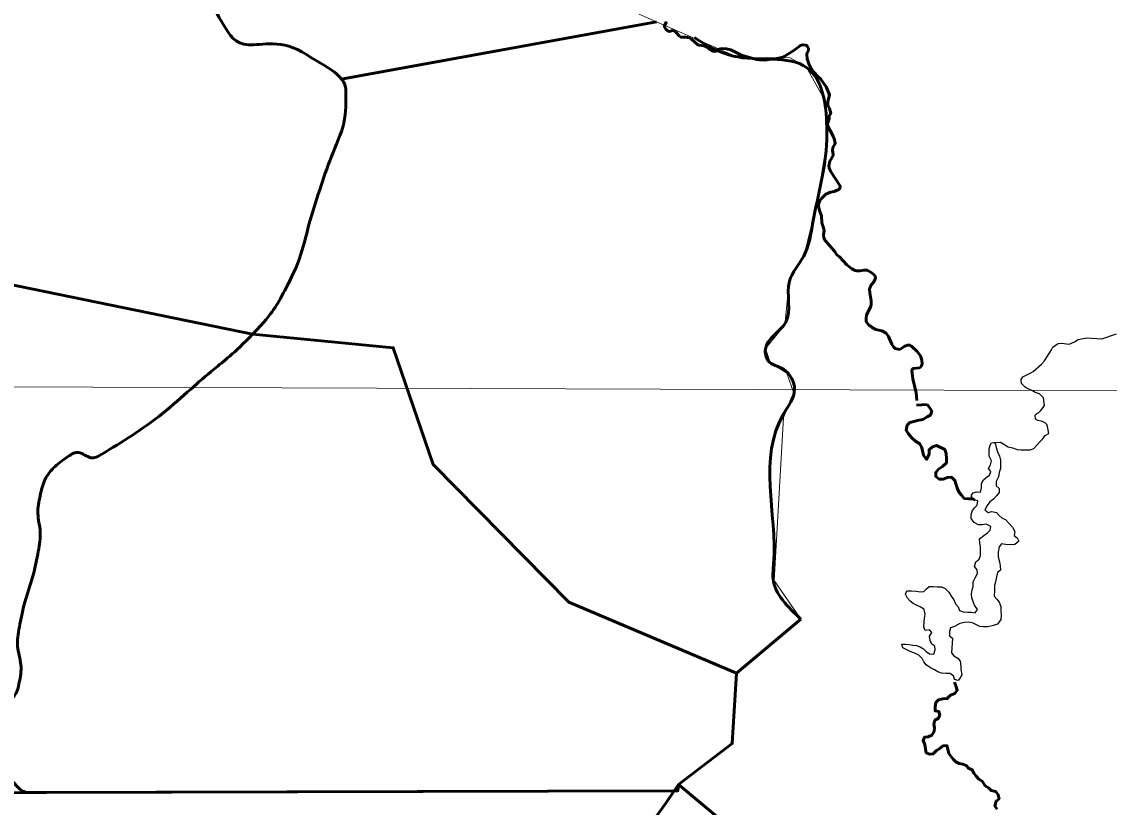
# Model space of a CAD drawing. Extents: x -1643653 to 4543381, y 1624270 to 13878484.
# Drawn here: x 816547 to 818046, y 9015601 to 9016683 of the extents above; entities that cross this region are included whole.
import ezdxf

# ---------------------------------------------------------------- set-up
doc = ezdxf.new("R2010")
doc.units = 0
doc.header["$LTSCALE"] = 200
doc.layers.add('60', color=7, linetype='Continuous', lineweight=13)

msp = doc.modelspace()

# ---------------------------------------------------------------- linework, layer by layer
at = {"layer": '60', "lineweight": 53}
for p, q in [((816987, 9016604.2), (817422.1, 9016683.3)), ((816987.8, 9016604.4), (817422.1, 9016683.3)), ((816865.3, 9016252.9), (815942.2, 9016441.8)), ((815942.2, 9016441.8), (816865.3, 9016252.9)), ((817780, 9016155.3), (817795.1, 9016155.8)), ((817795.1, 9016155.8), (817780, 9016155.3)), ((817621, 9015860.2), (817532.2, 9015785.7))]:
    msp.add_line(p, q, dxfattribs=at)
at = {"layer": '60'}
msp.add_line((798190.5, 9016246.4), (834959.1, 9016114), dxfattribs=at)
msp.add_lwpolyline([(817327.8, 9016725.8), (817422.1, 9016683.3), (817538, 9016632.9), (817574.6, 9016634), (817605.9, 9016633.6), (817628.1, 9016621.1), (817655, 9016573.4), (817655.2, 9016509.7), (817643.5, 9016435.5), (817625.8, 9016363.5), (817604.7, 9016325.2), (817598.7, 9016265.7), (817572.2, 9016233.1), (817578.7, 9016213.8), (817601.3, 9016199), (817611.3, 9016171.7), (817596.8, 9016138.3), (817584.2, 9015913.5), (817621, 9015860.2), (817532.2, 9015785.7), (817526.3, 9015688.8), (817452.2, 9015632.3), (817513.9, 9015581.1)], dxfattribs=at)
msp.add_lwpolyline([(817327.8, 9016725.8), (817422.1, 9016683.3), (817538, 9016632.9), (817574.6, 9016634), (817605.9, 9016633.6), (817628.1, 9016621.1), (817655, 9016573.4), (817655.2, 9016509.7), (817643.5, 9016435.5), (817625.8, 9016363.5), (817604.7, 9016325.2), (817598.7, 9016265.7), (817572.2, 9016233.1), (817578.7, 9016213.8), (817601.3, 9016199), (817611.3, 9016171.7), (817596.8, 9016138.3), (817584.2, 9015913.5), (817621, 9015860.2), (817532.2, 9015785.7), (817526.3, 9015688.8), (817452.2, 9015632.3), (817513.9, 9015581.1)], dxfattribs=at)
at = {"layer": '60', "lineweight": 53}
for points in [[(817435.5, 9016683.5), (817432.9, 9016678.2), (817432.5, 9016676.9), (817434.7, 9016673.3), (817438.1, 9016670.5), (817439.6, 9016670.2), (817441.4, 9016670.3), (817443.4, 9016671.2), (817445.8, 9016671.1), (817449.2, 9016668.8), (817453.3, 9016664), (817455.5, 9016662.2), (817461.9, 9016662.3), (817467.4, 9016661.5), (817469.1, 9016660.6)], [(817469.1, 9016660.6), (817469.6, 9016659.7), (817478.9, 9016651.5), (817480.8, 9016651), (817486.7, 9016650.4), (817491.5, 9016648.6), (817495.1, 9016645.6), (817500.8, 9016642.6), (817503.4, 9016642.8), (817507.7, 9016645.3), (817509.4, 9016646), (817513.4, 9016646.6), (817518.5, 9016646.3), (817524.4, 9016644.7), (817539, 9016637.5), (817559.8, 9016631.4), (817563.8, 9016630.8), (817570.8, 9016630.7), (817587.3, 9016632.8), (817592.1, 9016633.7), (817596.8, 9016635.1), (817611.2, 9016643.7), (817620.3, 9016650.8), (817623.3, 9016651.6), (817628.3, 9016651.1), (817629.6, 9016650), (817631.4, 9016646.5), (817631.3, 9016643.7), (817629.4, 9016640.4), (817629.1, 9016638.9), (817629.6, 9016632.5), (817631.6, 9016625.5), (817634.6, 9016619.9), (817638.8, 9016613.8), (817644.1, 9016607.9), (817648.3, 9016604.3), (817655.5, 9016593.9)], [(817655.5, 9016593.9), (817656, 9016593), (817660.5, 9016582.8), (817658.2, 9016573.1), (817657.9, 9016568.8), (817658.4, 9016567), (817660.2, 9016563.9), (817662, 9016557.3), (817661.8, 9016556.5), (817660, 9016553.9), (817659.6, 9016549.8), (817657, 9016541.2), (817665.4, 9016525.9), (817667.3, 9016520.8), (817668.2, 9016516.1), (817667.8, 9016514.8), (817664.7, 9016510), (817664.6, 9016505.9), (817665.4, 9016500.8), (817665.2, 9016499.1), (817660.9, 9016491.1), (817659.4, 9016484.8), (817660, 9016482), (817661.7, 9016477.7), (817674.3, 9016458), (817674.8, 9016456.6), (817674.4, 9016453.2), (817673.2, 9016452.2), (817666.8, 9016449.5), (817661.8, 9016448.5), (817655.4, 9016445.9), (817649.6, 9016440.3), (817647, 9016436.7), (817645.3, 9016432.2), (817645, 9016428.7), (817646.9, 9016422.1), (817649.4, 9016416.2), (817649.8, 9016406.4), (817651.7, 9016400.9), (817652.8, 9016396.2), (817652.2, 9016390), (817652.6, 9016385.8), (817654.4, 9016382.2), (817656.9, 9016378.8), (817667, 9016367.5), (817670.4, 9016362.1), (817673.9, 9016359.3), (817684.2, 9016348.3), (817691.2, 9016343.1), (817695.5, 9016340.8), (817698.2, 9016340), (817702.3, 9016340.3), (817708.1, 9016341.3), (817712.1, 9016341.2), (817717.8, 9016338.1), (817721.8, 9016334.5), (817723.1, 9016332.8), (817723.6, 9016330.5), (817723.1, 9016328.5), (817721.5, 9016325.2), (817717.4, 9016319.9), (817715.5, 9016315), (817715.7, 9016309.9), (817717.5, 9016298.7), (817717.8, 9016293.2)], [(817717.8, 9016293.2), (817716.9, 9016290), (817711.5, 9016279.5), (817710.7, 9016274.8), (817710.8, 9016271.2), (817711.4, 9016269.3), (817714.9, 9016265), (817716.3, 9016264.3), (817719, 9016261.9), (817724.2, 9016259.2), (817732.4, 9016257.6), (817738.6, 9016254.2), (817741.6, 9016249.5), (817746, 9016239.2), (817748.4, 9016235.4), (817750.7, 9016233), (817754.7, 9016232.1), (817757.3, 9016232)], [(816865.3, 9016252.9), (817059.1, 9016234.1), (817114.2, 9016073.3), (817301.3, 9015883.8), (817532.2, 9015785.7)], [(817532.2, 9015785.7), (817301.3, 9015883.8), (817114.2, 9016073.3), (817059.1, 9016234.1), (816865.3, 9016252.9)], [(817757.3, 9016232), (817764.1, 9016236.6), (817764.1, 9016236.6), (817768.2, 9016238), (817770.8, 9016238), (817773.2, 9016236.3), (817781.2, 9016228.9), (817785.9, 9016222.9), (817787.7, 9016217.2), (817788, 9016212.1), (817787.2, 9016209.5), (817785.8, 9016207.6), (817784.3, 9016206.7), (817775.7, 9016205.8), (817774.6, 9016204.7), (817773.9, 9016202.7), (817774.9, 9016191.4), (817779.5, 9016172.1), (817780.3, 9016167), (817780.6, 9016161.5)], [(817860.4, 9016024.2), (817857.7, 9016026), (817852.6, 9016026), (817846, 9016026.5), (817842.5, 9016030.6), (817838.9, 9016034.7), (817836.9, 9016039.8), (817835, 9016045.5), (817833, 9016051.1), (817828.4, 9016055.7), (817822.8, 9016055.2), (817816.7, 9016053.2), (817811.6, 9016053.2), (817806.6, 9016056.8), (817806.6, 9016062.4), (817810.7, 9016067), (817815.8, 9016070.5), (817821.4, 9016075.6), (817821.5, 9016081.7), (817821, 9016088.3), (817819, 9016093.9), (817807.9, 9016099.6), (817802.2, 9016097.6), (817797.6, 9016093.6), (817797.6, 9016087.5), (817794, 9016080.3), (817790, 9016086), (817788.5, 9016092.6), (817787, 9016097.7), (817784.5, 9016102.3), (817779.4, 9016104.9), (817773.8, 9016110), (817768.8, 9016116.2), (817765.8, 9016120.8), (817767.4, 9016127.4), (817771, 9016131.4), (817776.6, 9016132.4), (817781.7, 9016133.9), (817788.8, 9016135.4), (817794.9, 9016138.9), (817799.5, 9016141.4), (817801.1, 9016147), (817798.1, 9016152.1), (817795.1, 9016155.8)], [(817532.2, 9015785.7), (817526.3, 9015688.8), (817452.2, 9015632.3), (817451.3, 9015623.7), (816553.1, 9015621.2)], [(817832.7, 9015773.2), (817834.4, 9015768.5), (817836.4, 9015762.4), (817832.8, 9015757.8), (817827.2, 9015755.3), (817822.6, 9015750.7), (817816.5, 9015750.3), (817810.4, 9015748.8), (817806.8, 9015745.2), (817805.8, 9015739.6), (817805.7, 9015734), (817810.8, 9015733), (817812.3, 9015727.9), (817810.2, 9015723.3), (817805.6, 9015720.8), (817804.1, 9015715.7), (817805.1, 9015710.6), (817804.5, 9015705.5), (817801.4, 9015700.4), (817796.3, 9015697.9), (817791.2, 9015697.5), (817789.2, 9015692.9), (817791.7, 9015687.3), (817792.7, 9015681.7), (817793.6, 9015676), (817798.2, 9015674), (817803.3, 9015674.5), (817807.9, 9015679), (817812.5, 9015682), (817816.6, 9015685.6), (817822.2, 9015686), (817823.2, 9015680.9), (817824.7, 9015675.3), (817827.7, 9015671.2), (817830.7, 9015667.1), (817834.2, 9015663.6), (817838.8, 9015661.5), (817843.9, 9015660.4), (817848.4, 9015658.4), (817852, 9015654.8), (817857, 9015652.7), (817859.1, 9015648.1), (817862.6, 9015644), (817866.1, 9015639.9), (817870.7, 9015636.8), (817874.7, 9015630.7), (817879.2, 9015627.6), (817883.3, 9015624), (817889.4, 9015622.5), (817892.9, 9015618.3), (817893.9, 9015612.7), (817889.8, 9015609.2), (817888.2, 9015602.6), (817891.3, 9015598.5)], [(817419.8, 9015585.5), (817434.8, 9015606.8), (817446.3, 9015623.7), (816061.8, 9015619.8)], [(817419.8, 9015585.5), (817434.8, 9015606.8), (817452.2, 9015632.3), (817513.9, 9015581.1)]]:
    msp.add_lwpolyline(points, dxfattribs=at)
at = {"layer": '60', "lineweight": 25}
for points in [[(817435.5, 9016683.5), (817432.9, 9016678.2), (817432.5, 9016676.9), (817434.7, 9016673.3), (817438.1, 9016670.5), (817439.6, 9016670.2), (817441.4, 9016670.3), (817443.4, 9016671.2), (817445.8, 9016671.1), (817449.2, 9016668.8), (817453.3, 9016664), (817455.5, 9016662.2), (817461.9, 9016662.3), (817467.4, 9016661.5), (817469.1, 9016660.6)], [(817469.1, 9016660.6), (817469.6, 9016659.7), (817478.9, 9016651.5), (817480.8, 9016651), (817486.7, 9016650.4), (817491.5, 9016648.6), (817495.1, 9016645.6), (817500.8, 9016642.6), (817503.4, 9016642.8), (817507.7, 9016645.3), (817509.4, 9016646), (817513.4, 9016646.6), (817518.5, 9016646.3), (817524.4, 9016644.7), (817539, 9016637.5), (817559.8, 9016631.4), (817563.8, 9016630.8), (817570.8, 9016630.7), (817587.3, 9016632.8), (817592.1, 9016633.7), (817596.8, 9016635.1), (817611.2, 9016643.7), (817620.3, 9016650.8), (817623.3, 9016651.6), (817628.3, 9016651.1), (817629.6, 9016650), (817631.4, 9016646.5), (817631.3, 9016643.7), (817629.4, 9016640.4), (817629.1, 9016638.9), (817629.6, 9016632.5), (817631.6, 9016625.5), (817634.6, 9016619.9), (817638.8, 9016613.8), (817644.1, 9016607.9), (817648.3, 9016604.3), (817655.5, 9016593.9)], [(817655.5, 9016593.9), (817656, 9016593), (817660.5, 9016582.8), (817658.2, 9016573.1), (817657.9, 9016568.8), (817658.4, 9016567), (817660.2, 9016563.9), (817662, 9016557.3), (817661.8, 9016556.5), (817660, 9016553.9), (817659.6, 9016549.8), (817657, 9016541.2), (817665.4, 9016525.9), (817667.3, 9016520.8), (817668.2, 9016516.1), (817667.8, 9016514.8), (817664.7, 9016510), (817664.6, 9016505.9), (817665.4, 9016500.8), (817665.2, 9016499.1), (817660.9, 9016491.1), (817659.4, 9016484.8), (817660, 9016482), (817661.7, 9016477.7), (817674.3, 9016458), (817674.8, 9016456.6), (817674.4, 9016453.2), (817673.2, 9016452.2), (817666.8, 9016449.5), (817661.8, 9016448.5), (817655.4, 9016445.9), (817649.6, 9016440.3), (817647, 9016436.7), (817645.3, 9016432.2), (817645, 9016428.7), (817646.9, 9016422.1), (817649.4, 9016416.2), (817649.8, 9016406.4), (817651.7, 9016400.9), (817652.8, 9016396.2), (817652.2, 9016390), (817652.6, 9016385.8), (817654.4, 9016382.2), (817656.9, 9016378.8), (817667, 9016367.5), (817670.4, 9016362.1), (817673.9, 9016359.3), (817684.2, 9016348.3), (817691.2, 9016343.1), (817695.5, 9016340.8), (817698.2, 9016340), (817702.3, 9016340.3), (817708.1, 9016341.3), (817712.1, 9016341.2), (817717.8, 9016338.1), (817721.8, 9016334.5), (817723.1, 9016332.8), (817723.6, 9016330.5), (817723.1, 9016328.5), (817721.5, 9016325.2), (817717.4, 9016319.9), (817715.5, 9016315), (817715.7, 9016309.9), (817717.5, 9016298.7), (817717.8, 9016293.2)], [(817717.8, 9016293.2), (817716.9, 9016290), (817711.5, 9016279.5), (817710.7, 9016274.8), (817710.8, 9016271.2), (817711.4, 9016269.3), (817714.9, 9016265), (817716.3, 9016264.3), (817719, 9016261.9), (817724.2, 9016259.2), (817732.4, 9016257.6), (817738.6, 9016254.2), (817741.6, 9016249.5), (817746, 9016239.2), (817748.4, 9016235.4), (817750.7, 9016233), (817754.7, 9016232.1), (817757.3, 9016232)], [(817924.4, 9016189.2), (817924.6, 9016190.4), (817926.8, 9016194.1), (817937.8, 9016199.6), (817941, 9016201.7), (817952.5, 9016211.8), (817956.6, 9016216.4), (817960, 9016221.1), (817966.4, 9016231.3), (817967.9, 9016235), (817971.5, 9016237.3), (817974.5, 9016239.8), (817975.8, 9016240.2), (817980.2, 9016240.5), (817990.4, 9016239.3), (817997.9, 9016242.3), (818003, 9016245.6), (818014.4, 9016247.7), (818035.6, 9016246.6), (818055.6, 9016253.3)], [(817757.3, 9016232), (817764.1, 9016236.6), (817764.1, 9016236.6), (817768.2, 9016238), (817770.8, 9016238), (817773.2, 9016236.3), (817781.2, 9016228.9), (817785.9, 9016222.9), (817787.7, 9016217.2), (817788, 9016212.1), (817787.2, 9016209.5), (817785.8, 9016207.6), (817784.3, 9016206.7), (817775.7, 9016205.8), (817774.6, 9016204.7), (817773.9, 9016202.7), (817774.9, 9016191.4), (817779.5, 9016172.1), (817780.3, 9016167), (817780.6, 9016161.5)], [(817956.5, 9016154.8), (817955.3, 9016165.3), (817949.5, 9016170.6), (817942.6, 9016172.9), (817940.9, 9016174.5), (817931.4, 9016178.9), (817929.5, 9016180.4), (817925.1, 9016185.1), (817924.4, 9016189.2)], [(817962.7, 9016116.1), (817960.5, 9016125.5), (817959.8, 9016128.3), (817957.3, 9016130.7), (817952.3, 9016133), (817947.2, 9016133.9), (817944.4, 9016136), (817943.8, 9016141.1), (817946.1, 9016143.6), (817948.7, 9016145.1), (817951.2, 9016147.1), (817954.9, 9016152.1), (817956.5, 9016154.6), (817956.5, 9016154.8)], [(817886.4, 9016103.8), (817896, 9016104.1), (817906.7, 9016097.7), (817912.3, 9016096.1), (817918.8, 9016094.1), (817924.4, 9016093.5), (817930, 9016093.5), (817936.7, 9016093.4), (817941.8, 9016095.4), (817945.8, 9016100), (817949.9, 9016104), (817954, 9016108.1), (817957.6, 9016113.2), (817962.7, 9016116.1)], [(817888.4, 9016102.9), (817889.9, 9016096.8), (817891.8, 9016090.7), (817894.4, 9016085), (817895.8, 9016079.4), (817895.8, 9016074.3), (817895.8, 9016067.7), (817894.2, 9016062.1), (817893.1, 9016056.5), (817890.1, 9016049.9), (817890, 9016043.8), (817894.1, 9016040.2), (817894, 9016034.6), (817890.4, 9016030), (817886.3, 9016025.5), (817881.2, 9016022), (817877.6, 9016016.9), (817874.5, 9016010.8), (817879.1, 9016007.2), (817884.2, 9016008.7), (817890.3, 9016007.1), (817894.3, 9016003), (817898.3, 9015999.4), (817902.9, 9015997.4), (817907, 9015992.8), (817912.5, 9015987.1), (817915.5, 9015981), (817915, 9015975.4), (817919, 9015972.3), (817921, 9015967.7), (817915.9, 9015963.2), (817909.8, 9015962.7), (817902.7, 9015963.2), (817897.1, 9015963.8), (817894, 9015959.7), (817892.9, 9015952.6), (817892.9, 9015946), (817894.4, 9015939.3), (817895.3, 9015933.7), (817895.8, 9015927.6), (817891.7, 9015924.6), (817890.2, 9015918.5), (817889.6, 9015913.4), (817887.5, 9015906.8), (817887.5, 9015899.2), (817887.4, 9015892), (817891, 9015887.9), (817894, 9015883.8), (817896.5, 9015877.7), (817896.5, 9015872.1), (817896.9, 9015865.5), (817896.4, 9015859.9), (817891.8, 9015853.3), (817886.1, 9015851.3), (817878.5, 9015849.8), (817872.4, 9015849.8), (817867.3, 9015849.9), (817862.8, 9015852.4), (817858.2, 9015854.5), (817852.1, 9015856.1), (817846.5, 9015855.6), (817839.9, 9015854.1), (817832.7, 9015850.1), (817827.1, 9015848.1), (817825.6, 9015843), (817825.5, 9015837.4), (817829.6, 9015833.8), (817828.4, 9015814), (817831.4, 9015809.8), (817837.1, 9015806.6), (817840.4, 9015802.2), (817841.5, 9015795.6), (817841.5, 9015791.1), (817842.6, 9015783.4), (817839.3, 9015777.9), (817837.8, 9015775.7), (817832.7, 9015777.2), (817831.2, 9015782.3), (817826.2, 9015785.4), (817821.1, 9015785.5), (817814.5, 9015786), (817809.4, 9015787.6), (817804.8, 9015790.2), (817799.3, 9015793.2), (817793.7, 9015797.4), (817790.2, 9015801.5), (817788.2, 9015806.1), (817783.6, 9015810.7), (817776.5, 9015813.8), (817771.5, 9015815.8), (817765.9, 9015818.4), (817761.3, 9015820.5), (817759.8, 9015825.6), (817764.9, 9015825.6), (817770, 9015825.5), (817775.1, 9015824.5), (817780.2, 9015823.9), (817785.2, 9015821.9), (817789.8, 9015819.3), (817793.3, 9015815.7), (817797.9, 9015812.6)], [(817797.9, 9015812.6), (817804, 9015812.1), (817806.1, 9015817.7), (817805.6, 9015822.8), (817801.5, 9015825.8), (817799, 9015831), (817798.1, 9015836.6), (817801.1, 9015841.6), (817798.1, 9015845.7), (817792, 9015844.7), (817790.5, 9015849.8), (817790.6, 9015856.5), (817791.1, 9015861.6), (817792.2, 9015867.2), (817790.7, 9015873.3), (817786.1, 9015876.9), (817781.1, 9015878.9), (817775.5, 9015882), (817771.4, 9015885.1), (817767.9, 9015889.2), (817764.9, 9015894.8), (817766.9, 9015899.4), (817773.1, 9015899.4), (817779.7, 9015898.8), (817785.2, 9015897.8), (817790.3, 9015898.2), (817793.9, 9015901.8), (817797.5, 9015905.3), (817803.1, 9015905.3), (817808.7, 9015904.7), (817814.8, 9015904.7), (817819.9, 9015902.6), (817824.9, 9015897.5), (817827.9, 9015891.9), (817831.5, 9015886.8), (817834, 9015881.2), (817837.5, 9015877.1), (817839.5, 9015872), (817844.6, 9015870.4), (817850.7, 9015869.8), (817855.8, 9015869.8), (817860.8, 9015868.8), (817864.4, 9015873.3), (817859.9, 9015879.5), (817858.4, 9015884.6), (817856.4, 9015889.7), (817855.9, 9015895.3), (817857, 9015900.4), (817858.5, 9015905.4), (817858.1, 9015911.6), (817861.2, 9015917.1), (817864.3, 9015923.2), (817863.8, 9015928.3), (817860.2, 9015932.9), (817861.8, 9015939), (817866.4, 9015943.1), (817868.5, 9015947.7), (817868.5, 9015954.3), (817868.6, 9015959.4), (817867.6, 9015965.5), (817867.1, 9015971.1), (817872.8, 9015975.7), (817877.9, 9015979.2), (817881.5, 9015982.7), (817882.5, 9015987.8), (817876.4, 9015990.9), (817870.8, 9015990.4), (817865.7, 9015990), (817859.7, 9015993.6), (817855.6, 9015998.7), (817855.7, 9016003.8), (817856.7, 9016008.9), (817860.3, 9016013.4), (817863.9, 9016017.5), (817864.9, 9016023.1), (817858.8, 9016024.6), (817855.3, 9016030.3), (817858.4, 9016034.3), (817863.5, 9016035.8), (817868.6, 9016035.3), (817869.6, 9016041.4), (817869.7, 9016047), (817872.3, 9016052.1), (817876.4, 9016055.6), (817881, 9016058.6), (817882.5, 9016063.7), (817879.5, 9016067.8), (817882.1, 9016072.9), (817883.6, 9016078.5), (817880.1, 9016084.6), (817880.2, 9016089.7), (817880.2, 9016094.8), (817881.6, 9016100), (817883.6, 9016103), (817886.4, 9016103.8), (817888.4, 9016102.9)]]:
    msp.add_lwpolyline(points, dxfattribs=at)
msp.add_spline([(814781, 9009175.5), (814787.2, 9009173.4), (814796.9, 9009173.4), (814799.4, 9009172.4), (814805.1, 9009174.5), (814805.6, 9009176.5), (814811.7, 9009179.5), (814811.7, 9009179.5), (814801.5, 9009181), (814790.7, 9009181.5), (814784.1, 9009183.1), (814777.4, 9009185.1), (814778.4, 9009175.5)], degree=3, dxfattribs=at)
at = {"layer": '60', "lineweight": 53}
for points in [[(816865.4, 9016820.9), (816868.8, 9016772.6), (816797.3, 9016724.1), (816825.9, 9016677.7), (816849, 9016640.2), (816906.1, 9016660.8), (816939.4, 9016638.2)], [(816939.4, 9016638.2), (816906.1, 9016660.8), (816849, 9016640.2), (816825.9, 9016677.7), (816797.3, 9016724.1), (816868.8, 9016772.6), (816865.4, 9016820.9)], [(816939.4, 9016638.2), (816954.7, 9016627.8), (816977.2, 9016618.3), (816987.8, 9016604.4)], [(816987.8, 9016604.4), (816977.2, 9016618.3), (816954.7, 9016627.8), (816939.4, 9016638.2)], [(816865.3, 9016252.9), (816881.5, 9016269.6), (816896, 9016287.9), (816907.3, 9016309.2), (816931.7, 9016355.2), (816942.1, 9016404.1), (816957.9, 9016452.4), (816972.6, 9016497.2), (816994.8, 9016544.2), (816993.7, 9016588.8), (816993.6, 9016594.7), (816991.3, 9016600), (816987.6, 9016604.7)], [(816865.3, 9016252.9), (816881.5, 9016269.6), (816896, 9016287.9), (816907.3, 9016309.2), (816931.7, 9016355.2), (816942.1, 9016404.1), (816957.9, 9016452.4), (816972.6, 9016497.2), (816994.8, 9016544.2), (816993.7, 9016588.8), (816993.6, 9016594.6), (816991.4, 9016599.7), (816987.8, 9016604.4)], [(816553.1, 9015621.2), (816548.6, 9015623.1), (816544.5, 9015625.7), (816541.2, 9015629.2), (816526.6, 9015644), (816512.4, 9015660.3), (816506.6, 9015679.8), (816502.5, 9015693.5), (816505.4, 9015709.8), (816510.3, 9015723), (816517.1, 9015741.1), (816539.9, 9015753), (816543.6, 9015772.3), (816548.3, 9015796.8), (816539.2, 9015823.2), (816543.6, 9015847.6), (816550.1, 9015883.7), (816563.6, 9015919.3), (816570.2, 9015955.4), (816574.6, 9015979.9), (816567.2, 9016005.8), (816572.6, 9016030.7), (816577.5, 9016052.9), (816592.1, 9016071.4), (816612.1, 9016085), (816625, 9016093.8), (816643.1, 9016078.9), (816655.3, 9016086.3), (816699.5, 9016112.8), (816741.5, 9016142.8), (816781.4, 9016178.4), (816809.9, 9016203.7), (816839.8, 9016226.4), (816865.3, 9016252.9)], [(816541.2, 9015629.2), (816526.6, 9015644), (816512.4, 9015660.3), (816506.6, 9015679.8), (816502.5, 9015693.5), (816505.4, 9015709.8), (816510.3, 9015723), (816517.1, 9015741.1), (816539.9, 9015753), (816543.6, 9015772.3), (816548.3, 9015796.8), (816539.2, 9015823.2), (816543.6, 9015847.6), (816550.1, 9015883.7), (816563.6, 9015919.3), (816570.2, 9015955.4), (816574.6, 9015979.9), (816567.2, 9016005.8), (816572.6, 9016030.7), (816577.5, 9016052.9), (816592.1, 9016071.4), (816612.1, 9016085), (816625, 9016093.8), (816643.1, 9016078.9), (816655.3, 9016086.3), (816699.5, 9016112.8), (816741.5, 9016142.8), (816781.4, 9016178.4), (816809.9, 9016203.7), (816839.8, 9016226.4), (816865.3, 9016252.9)]]:
    msp.add_open_spline(points, degree=3, dxfattribs=at)
msp.add_spline([(817474.1, 9016661.6), (817527.4, 9016636.2), (817628.8, 9016620.4), (817656.6, 9016521.3), (817637.5, 9016407.3), (817624.8, 9016360.5), (817605, 9016325.8), (817600, 9016269.3), (817572, 9016232.4), (817575.8, 9016216.4), (817596.7, 9016204.6), (817612.1, 9016176.5), (817597.3, 9016143.7), (817583.3, 9015936.2), (817582.6, 9015915.8), (817621, 9015860.2)], degree=3, dxfattribs=at)

doc.saveas('drawing.dxf')
